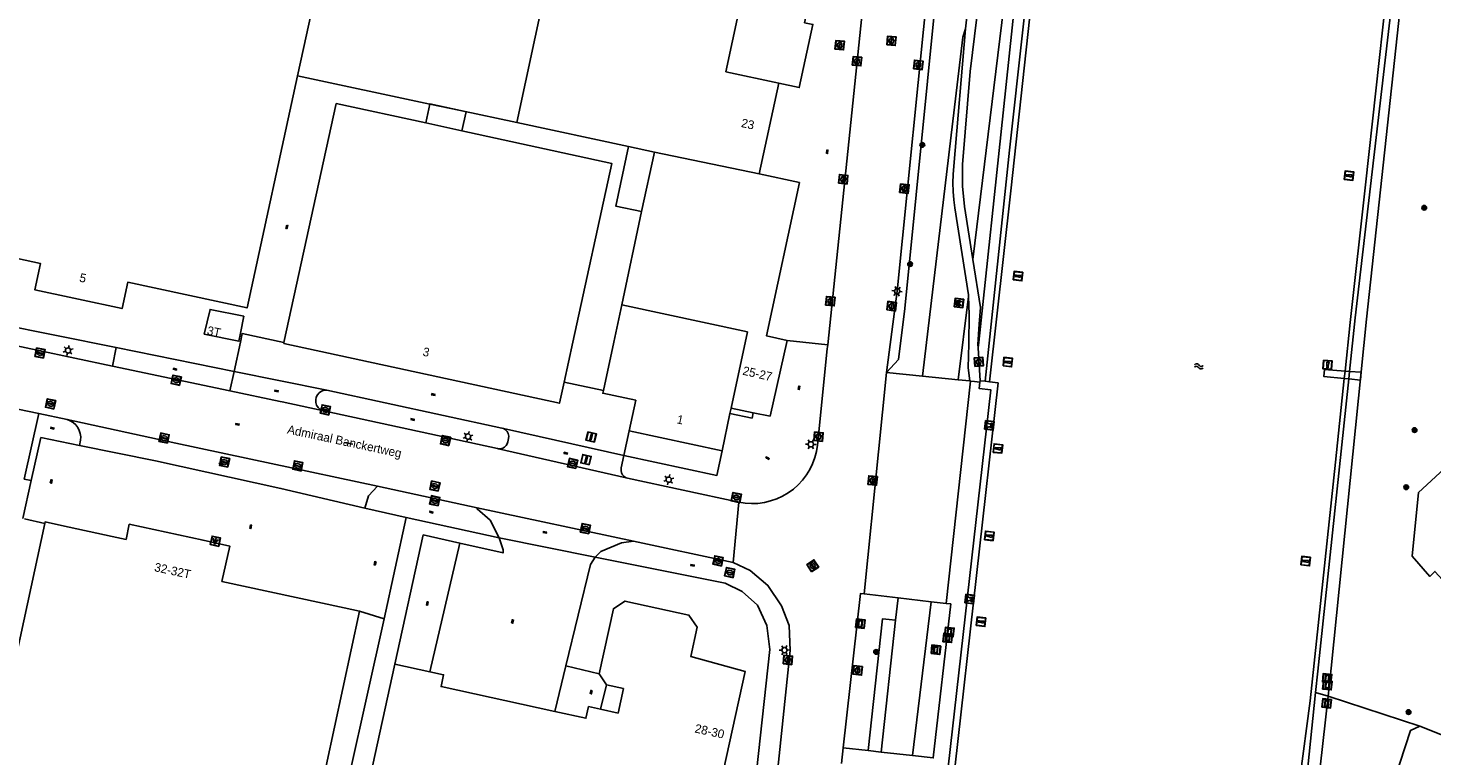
# Model space of a CAD drawing. Header units: metres. Extents: x 93870 to 95789, y 463036 to 464040.
# Tile 332 of 344: x 95146 to 95307, y 463702 to 463786. Entities that reach past the tile are written whole.
import ezdxf
from ezdxf.enums import TextEntityAlignment as Align

# ---------------------------------------------------------------- set-up
doc = ezdxf.new("R2010")
doc.units = ezdxf.units.M
doc.header["$LTSCALE"] = 25.4
for name, color, linetype in [('B_BEBOUWINGSGRENS_0', 1, 'Continuous'), ('B_LUIFEL_1', 200, 'Continuous'), ('B_TUSSENMUUR_0', 7, 'Continuous'), ('G_GRENS_ALGEMEEN_0', 7, 'Continuous'), ('K_STEIGER_1', 1, 'Continuous'), ('Q_BANK_0', 7, 'Continuous'), ('Q_BOLDER_0', 7, 'Continuous'), ('Q_BOOM_0', 3, 'Continuous'), ('Q_BRANDKRAAN_0', 5, 'Continuous'), ('Q_DRAINAGEPUT_0', 7, 'Continuous'), ('Q_INSPECTIE_OF_RIOOLPUT_0', 253, 'Continuous'), ('Q_KOLK_0', 254, 'Continuous'), ('Q_LICHTMAST_0', 2, 'Continuous'), ('Q_LICHTPUNT_1', 7, 'Continuous'), ('Q_MEERPAAL_0', 7, 'Continuous'), ('Q_VERKLIKKER_TRANSPORTLEIDING_', 10, 'Continuous'), ('S_GBKN_SYMBOOL_OV_GROOT_0', 7, 'Continuous'), ('S_GBKN_SYMBOOL_WATER_0', 7, 'Continuous'), ('T_CULTUURGRENS_0', 76, 'Continuous'), ('T_HEK_0', 57, 'Continuous'), ('T_HEK_LIJN_0', 6, 'Continuous'), ('V_WEGGRENS_0', 7, 'Continuous'), ('W_WALBESCHERMING_LIJN_0', 45, 'Continuous'), ('W_WATERGRENS_0', 5, 'Continuous'), ('Z_GBKN_HUISNUMMER_0', 252, 'Continuous'), ('Z_STRAATNAAM_0', 252, 'Continuous')]:
    doc.layers.add(name, color=color, linetype=linetype)
doc.layers.add('Q_PAAL_STEEN_0', color=7, linetype='Continuous', true_color=0xa97373)

# ---------------------------------------------------------------- blocks, each defined once
blk = doc.blocks.new('Q_VERKLIKKER_TRANSPORTLEIDING')
for points in [[(-0.5, 0.5), (0.5, 0.5), (0.5, -0.5), (-0.5, -0.5)], [(-0.37, 0.22), (0.36, 0.22), (0.36, -0.21), (-0.37, -0.21)]]:
    blk.add_lwpolyline(points, close=True)
for points in [[(-0.44, 0.46), (0.44, 0.46, -0.414214), (0.46, 0.44), (0.46, -0.44, -0.414214), (0.44, -0.46), (-0.44, -0.46, -0.414214), (-0.46, -0.44), (-0.46, 0.44), (-0.46, 0.44), (-0.46, 0.45), (-0.46, 0.45), (-0.46, 0.45), (-0.46, 0.45), (-0.46, 0.45), (-0.46, 0.45), (-0.46, 0.46), (-0.46, 0.46), (-0.46, 0.46), (-0.45, 0.46), (-0.45, 0.46), (-0.45, 0.46), (-0.45, 0.46), (-0.45, 0.46), (-0.45, 0.46), (-0.44, 0.46), (-0.44, 0.46)], [(-0.29, 0.16), (0.28, 0.16, -0.414214), (0.3, 0.14), (0.3, -0.13, -0.414214), (0.28, -0.16), (-0.29, -0.16, -0.414214), (-0.31, -0.13), (-0.31, 0.14), (-0.31, 0.14), (-0.31, 0.14), (-0.31, 0.14), (-0.31, 0.15), (-0.31, 0.15), (-0.31, 0.15), (-0.3, 0.15), (-0.3, 0.15), (-0.3, 0.15), (-0.3, 0.16), (-0.3, 0.16), (-0.3, 0.16), (-0.3, 0.16), (-0.29, 0.16), (-0.29, 0.16), (-0.29, 0.16), (-0.29, 0.16), (-0.29, 0.16)]]:
    blk.add_lwpolyline(points, format="xyb")
blk = doc.blocks.new('Q_LICHTMAST')
for points in [[(-0.26, 0.15), (-0.52, 0.3)], [(0, 0.3), (0, 0.6)], [(0.26, 0.15), (0.52, 0.3)], [(-0.26, -0.15), (-0.52, -0.3)], [(0, -0.3), (0, -0.6)], [(0.26, -0.15), (0.52, -0.3)]]:
    blk.add_lwpolyline(points)
blk.add_circle((0, 0), 0.3)
blk = doc.blocks.new('Q_PAAL_STEEN')
for points in [[(-0.5, 0.5), (0.5, 0.5), (0.5, -0.5), (-0.5, -0.5)], [(-0.08, 0.33), (0.07, 0.33), (0.07, -0.33), (-0.08, -0.33)]]:
    blk.add_lwpolyline(points, close=True)
blk.add_lwpolyline([(-0.44, 0.46), (0.44, 0.46, -0.414214), (0.46, 0.44), (0.46, -0.44, -0.414214), (0.44, -0.46), (-0.44, -0.46, -0.414214), (-0.46, -0.44), (-0.46, 0.44), (-0.46, 0.44), (-0.46, 0.45), (-0.46, 0.45), (-0.46, 0.45), (-0.46, 0.45), (-0.46, 0.45), (-0.46, 0.45), (-0.46, 0.46), (-0.46, 0.46), (-0.46, 0.46), (-0.45, 0.46), (-0.45, 0.46), (-0.45, 0.46), (-0.45, 0.46), (-0.45, 0.46), (-0.45, 0.46), (-0.44, 0.46), (-0.44, 0.46)], format="xyb")
blk = doc.blocks.new('Q_KOLK')
blk.add_lwpolyline([(-0.5, 0.5), (0.5, 0.5), (0.5, -0.5), (-0.5, -0.5)], close=True)
for points in [[(-0.44, 0.46), (0.44, 0.46, -0.414214), (0.46, 0.44), (0.46, -0.44, -0.414214), (0.44, -0.46), (-0.44, -0.46, -0.414214), (-0.46, -0.44), (-0.46, 0.44, -0.414214), (-0.44, 0.46)], [(-0.34, 0.1, 0.380426), (-0.28, -0.18)], [(-0.01, 0.27, 0.240218), (-0.34, 0.1)], [(-0.19, 0.04, 0.853344), (-0.19, -0.03)], [(0.33, 0.11, 0.240191), (-0.01, 0.27)], [(0.18, -0.03, 0.849746), (0.18, 0.04)], [(0.27, -0.18, 0.380426), (0.33, 0.11)], [(-0.28, -0.18, 0.148452), (0.01, -0.26)], [(0.01, -0.26, 0.131742), (0.27, -0.18)]]:
    blk.add_lwpolyline(points, format="xyb")
for points in [[(-0.19, 0.04), (0.18, 0.04)], [(0.18, -0.03), (-0.19, -0.03)]]:
    blk.add_lwpolyline(points)
blk = doc.blocks.new('Q_INSPECTIE_OF_RIOOLPUT')
blk.add_lwpolyline([(-0.5, 0.5), (0.5, 0.5), (0.5, -0.5), (-0.5, -0.5)], close=True)
for points in [[(-0.44, 0.46), (0.44, 0.46, -0.414214), (0.46, 0.44), (0.46, -0.44, -0.414214), (0.44, -0.46), (-0.44, -0.46, -0.414214), (-0.46, -0.44), (-0.46, 0.44), (-0.46, 0.44), (-0.46, 0.45), (-0.46, 0.45), (-0.46, 0.45), (-0.46, 0.45), (-0.46, 0.45), (-0.46, 0.45), (-0.46, 0.46), (-0.46, 0.46), (-0.46, 0.46), (-0.45, 0.46), (-0.45, 0.46), (-0.45, 0.46), (-0.45, 0.46), (-0.45, 0.46), (-0.45, 0.46), (-0.44, 0.46), (-0.44, 0.46)], [(-0.34, 0.1, 0.380426), (-0.28, -0.18)], [(-0.01, 0.27, 0.240218), (-0.34, 0.1)], [(-0.19, 0.04, 0.853344), (-0.19, -0.03)], [(0.33, 0.11, 0.240191), (-0.01, 0.27)], [(0.18, -0.03, 0.849746), (0.18, 0.04)], [(0.27, -0.18, 0.380426), (0.33, 0.11)], [(-0.28, -0.18, 0.148452), (0.01, -0.26)], [(0.01, -0.26, 0.131742), (0.27, -0.18)]]:
    blk.add_lwpolyline(points, format="xyb")
for points in [[(-0.19, 0.04), (0.18, 0.04)], [(0.18, -0.03), (-0.19, -0.03)]]:
    blk.add_lwpolyline(points)
blk = doc.blocks.new('Q_BRANDKRAAN')
blk.add_lwpolyline([(-0.5, 0.5), (0.5, 0.5), (0.5, -0.5), (-0.5, -0.5)], close=True)
for points in [[(-0.44, 0.46), (0.44, 0.46, -0.414214), (0.46, 0.44), (0.46, -0.44, -0.414214), (0.44, -0.46), (-0.44, -0.46, -0.414214), (-0.46, -0.44), (-0.46, 0.44), (-0.46, 0.44), (-0.46, 0.45), (-0.46, 0.45), (-0.46, 0.45), (-0.46, 0.45), (-0.46, 0.45), (-0.46, 0.45), (-0.46, 0.46), (-0.46, 0.46), (-0.46, 0.46), (-0.45, 0.46), (-0.45, 0.46), (-0.45, 0.46), (-0.45, 0.46), (-0.45, 0.46), (-0.45, 0.46), (-0.44, 0.46), (-0.44, 0.46)], [(-0.34, 0.1, 0.380426), (-0.28, -0.18)], [(-0.01, 0.27, 0.240218), (-0.34, 0.1)], [(-0.19, 0.04, 0.853344), (-0.19, -0.03)], [(0.33, 0.11, 0.240191), (-0.01, 0.27)], [(0.18, -0.03, 0.849746), (0.18, 0.04)], [(0.27, -0.18, 0.380426), (0.33, 0.11)], [(-0.28, -0.18, 0.148452), (0.01, -0.26)], [(0.01, -0.26, 0.131742), (0.27, -0.18)]]:
    blk.add_lwpolyline(points, format="xyb")
for points in [[(-0.19, 0.04), (0.18, 0.04)], [(0.18, -0.03), (-0.19, -0.03)]]:
    blk.add_lwpolyline(points)
blk = doc.blocks.new('Q_DRAINAGEPUT')
blk.add_lwpolyline([(-0.5, 0.5), (0.5, 0.5), (0.5, -0.5), (-0.5, -0.5)], close=True)
for points in [[(-0.44, 0.46), (0.44, 0.46, -0.414214), (0.46, 0.44), (0.46, -0.44, -0.414214), (0.44, -0.46), (-0.44, -0.46, -0.414214), (-0.46, -0.44), (-0.46, 0.44), (-0.46, 0.44), (-0.46, 0.45), (-0.46, 0.45), (-0.46, 0.45), (-0.46, 0.45), (-0.46, 0.45), (-0.46, 0.45), (-0.46, 0.46), (-0.46, 0.46), (-0.46, 0.46), (-0.45, 0.46), (-0.45, 0.46), (-0.45, 0.46), (-0.45, 0.46), (-0.45, 0.46), (-0.45, 0.46), (-0.44, 0.46), (-0.44, 0.46)], [(-0.34, 0.1, 0.380426), (-0.28, -0.18)], [(-0.01, 0.27, 0.240218), (-0.34, 0.1)], [(-0.19, 0.04, 0.853344), (-0.19, -0.03)], [(0.33, 0.11, 0.240191), (-0.01, 0.27)], [(0.18, -0.03, 0.849746), (0.18, 0.04)], [(0.27, -0.18, 0.380426), (0.33, 0.11)], [(-0.28, -0.18, 0.148452), (0.01, -0.26)], [(0.01, -0.26, 0.131742), (0.27, -0.18)]]:
    blk.add_lwpolyline(points, format="xyb")
for points in [[(-0.19, 0.04), (0.18, 0.04)], [(0.18, -0.03), (-0.19, -0.03)]]:
    blk.add_lwpolyline(points)
blk = doc.blocks.new('Q_BANK')
blk.add_lwpolyline([(-0.5, 0.5), (0.5, 0.5), (0.5, -0.5), (-0.5, -0.5)], close=True)
blk.add_lwpolyline([(-0.44, 0.46), (0.44, 0.46, -0.414214), (0.46, 0.44), (0.46, -0.44, -0.414214), (0.44, -0.46), (-0.44, -0.46, -0.414214), (-0.46, -0.44), (-0.46, 0.44), (-0.46, 0.44), (-0.46, 0.45), (-0.46, 0.45), (-0.46, 0.45), (-0.46, 0.45), (-0.46, 0.45), (-0.46, 0.45), (-0.46, 0.46), (-0.46, 0.46), (-0.46, 0.46), (-0.45, 0.46), (-0.45, 0.46), (-0.45, 0.46), (-0.45, 0.46), (-0.45, 0.46), (-0.45, 0.46), (-0.44, 0.46), (-0.44, 0.46)], format="xyb")
for points in [[(-0.27, 0.02), (-0.37, -0.08)], [(-0.18, 0.13), (-0.27, 0.13), (-0.27, 0.28)], [(-0.27, 0.28), (0.26, 0.28), (0.26, 0.13), (0.17, 0.13)], [(-0.18, 0.02), (-0.27, 0.02)], [(-0.27, 0.02), (-0.18, 0.02)], [(-0.18, 0.02), (-0.18, 0.13)], [(-0.18, 0.13), (-0.14, 0.13)], [(-0.14, 0.13), (-0.14, 0.02)], [(0.13, 0.13), (-0.14, 0.13)], [(0.13, 0.02), (-0.14, 0.02)], [(-0.14, 0.02), (0.13, 0.02)], [(0.13, 0.02), (-0.14, 0.02)], [(-0.14, 0.02), (0.13, 0.02)], [(-0.14, 0.02), (0.13, 0.02)], [(0.13, 0.02), (0.13, 0.13)], [(0.13, 0.13), (0.17, 0.13)], [(0.17, 0.13), (0.17, 0.02)], [(0.17, 0.02), (0.26, 0.02)], [(0.17, 0.02), (0.26, 0.02)], [(0.26, 0.02), (0.36, -0.08)], [(-0.24, -0.08), (-0.37, -0.08)], [(-0.19, -0.08), (-0.19, -0.27), (-0.24, -0.27), (-0.24, -0.08)], [(-0.24, -0.08), (-0.19, -0.08)], [(0.18, -0.08), (-0.19, -0.08)], [(0.23, -0.08), (0.23, -0.27), (0.18, -0.27), (0.18, -0.08)], [(0.18, -0.08), (0.23, -0.08)], [(0.36, -0.08), (0.23, -0.08)]]:
    blk.add_lwpolyline(points)
blk = doc.blocks.new('Q_BOLDER')
for points in [[(-0.5, 0.5), (0.5, 0.5), (0.5, -0.5), (-0.5, -0.5)], [(-0.27, -0.2), (0.27, -0.2), (0.27, -0.3), (-0.27, -0.3)]]:
    blk.add_lwpolyline(points, close=True)
for points in [[(-0.44, 0.46), (0.44, 0.46, -0.414214), (0.46, 0.44), (0.46, -0.44, -0.414214), (0.44, -0.46), (-0.44, -0.46, -0.414214), (-0.46, -0.44), (-0.46, 0.44), (-0.46, 0.44), (-0.46, 0.45), (-0.46, 0.45), (-0.46, 0.45), (-0.46, 0.45), (-0.46, 0.45), (-0.46, 0.45), (-0.46, 0.46), (-0.46, 0.46), (-0.46, 0.46), (-0.45, 0.46), (-0.45, 0.46), (-0.45, 0.46), (-0.45, 0.46), (-0.45, 0.46), (-0.45, 0.46), (-0.44, 0.46), (-0.44, 0.46)], [(-0.23, 0.27, 0.439965), (-0.26, 0.19)], [(-0.15, 0.29, 0.109301), (-0.23, 0.27)], [(0.22, 0.27, 0.148019), (0.13, 0.29)], [(0.25, 0.19, 0.326045), (0.22, 0.27)], [(-0.27, -0.16, 0.309814), (-0.17, -0.02)], [(0.16, -0.02, 0.22667), (0.27, -0.16)]]:
    blk.add_lwpolyline(points, format="xyb")
for points in [[(-0.17, 0.03), (-0.26, 0.19)], [(-0.17, -0.02), (-0.17, 0.03)], [(-0.15, 0.29), (0.13, 0.29)], [(0.16, 0.03), (0.25, 0.19)], [(0.16, -0.02), (0.16, 0.03)], [(-0.27, -0.16), (0.27, -0.16)]]:
    blk.add_lwpolyline(points)
blk = doc.blocks.new('Q_LICHTPUNT')
for points in [[(-0.5, 0.5), (0.5, 0.5), (0.5, -0.5), (-0.5, -0.5)], [(-0.46, 0.46), (0.46, 0.46), (0.46, -0.46), (-0.46, -0.46)], [(-0.12, 0.08), (-0.08, 0.05), (-0.26, -0.23), (-0.3, -0.2)], [(-0.03, 0.03), (0.02, 0.03), (0.02, -0.3), (-0.03, -0.3)], [(0.08, 0.05), (0.12, 0.08), (0.29, -0.21), (0.25, -0.24)]]:
    blk.add_lwpolyline(points, close=True)
blk.add_circle((0, 0.21), 0.103)
blk = doc.blocks.new('Q_BOOM')
for radius in [0.27, 0.18, 0.09]:
    blk.add_circle((0, 0), radius)
blk = doc.blocks.new('Q_MEERPAAL')
for points in [[(-0.5, 0.5), (0.5, 0.5), (0.5, -0.5), (-0.5, -0.5)], [(-0.08, 0.32), (0.07, 0.32), (0.07, 0.17), (-0.08, 0.17)]]:
    blk.add_lwpolyline(points, close=True)
blk.add_lwpolyline([(-0.44, 0.46), (0.44, 0.46, -0.414214), (0.46, 0.44), (0.46, -0.44, -0.414214), (0.44, -0.46), (-0.44, -0.46, -0.414214), (-0.46, -0.44), (-0.46, 0.44), (-0.46, 0.44), (-0.46, 0.45), (-0.46, 0.45), (-0.46, 0.45), (-0.46, 0.45), (-0.46, 0.45), (-0.46, 0.45), (-0.46, 0.46), (-0.46, 0.46), (-0.46, 0.46), (-0.45, 0.46), (-0.45, 0.46), (-0.45, 0.46), (-0.45, 0.46), (-0.45, 0.46), (-0.45, 0.46), (-0.44, 0.46), (-0.44, 0.46)], format="xyb")
for points in [[(-0.08, 0.12), (-0.14, -0.31)], [(-0.08, 0.12), (0.07, 0.12)], [(0.07, 0.12), (0.12, -0.31)], [(-0.14, -0.31), (0.12, -0.31)]]:
    blk.add_lwpolyline(points)
blk = doc.blocks.new('S_GBKN_SYMBOOL_WATER')
for points in [[(-0.5, 0.15), (-0.44, 0.21), (-0.31, 0.27), (-0.19, 0.27), (-0.06, 0.21), (0, 0.15), (0.06, 0.09), (0.19, 0.02), (0.31, 0.02), (0.44, 0.09), (0.5, 0.15)], [(-0.5, -0.15), (-0.44, -0.09), (-0.31, -0.02), (-0.19, -0.02), (-0.06, -0.09), (0, -0.15), (0.06, -0.21), (0.19, -0.27), (0.31, -0.27), (0.44, -0.21), (0.5, -0.15)]]:
    blk.add_lwpolyline(points)
blk = doc.blocks.new('S_GBKN_SYMBOOL_OV_GROOT')
for points in [[(-0.21875, 0.0625), (0.21875, 0.0625)], [(-0.21875, 0), (0.21875, 0)], [(-0.1875, 0.0625), (-0.1875, 0)], [(-0.125, 0.09375), (-0.125, 0.0625)], [(-0.125, 0), (-0.125, -0.0625)], [(-0.0625, 0.0625), (-0.0625, 0)], [(0, 0.09375), (0, 0.0625)], [(0, 0), (0, -0.0625)], [(0.0625, 0.0625), (0.0625, 0)], [(0.125, 0.09375), (0.125, 0.0625)], [(0.125, 0), (0.125, -0.0625)], [(0.1875, 0.0625), (0.1875, 0)], [(-0.21875, -0.0625), (0.21875, -0.0625)], [(-0.1875, -0.0625), (-0.1875, -0.09375)], [(-0.0625, -0.0625), (-0.0625, -0.09375)], [(0.0625, -0.0625), (0.0625, -0.09375)], [(0.1875, -0.0625), (0.1875, -0.09375)]]:
    blk.add_lwpolyline(points)

msp = doc.modelspace()

# ---------------------------------------------------------------- linework, layer by layer
at = {"layer": 'B_BEBOUWINGSGRENS_0'}
for p, q in [((95176.66, 463780.63), (95191.86, 463777.38)), ((95229.71, 463769.35), (95231.97, 463779.78)), ((95181.09, 463777.45), (95175.11, 463749.98)), ((95191.39, 463775.21), (95181.09, 463777.45)), ((95191.86, 463777.38), (95195.39, 463776.63)), ((95195.39, 463776.63), (95201.87, 463775.25)), ((95195.56, 463774.3), (95191.39, 463775.21)), ((95201.87, 463775.25), (95214.7, 463772.51)), ((95214.7, 463772.51), (95217.66, 463771.87)), ((95217.66, 463771.87), (95216.2, 463765.03)), ((95216.2, 463765.03), (95213.91, 463754.31)), ((95175.11, 463749.98), (95175.08, 463749.88)), ((95230.97, 463741.49), (95232.93, 463750.22)), ((95225.46, 463737.52), (95226.34, 463741.81)), ((95226.34, 463741.81), (95226.47, 463742.42)), ((95226.47, 463742.42), (95229.01, 463741.89)), ((95229.01, 463741.89), (95230.97, 463741.49)), ((95214.77, 463739.82), (95225.46, 463737.52)), ((95145.11, 463729.73), (95146.07, 463734.1)), ((95146.07, 463734.1), (95145.26, 463734.28)), ((95183.8, 463719.09), (95182.01, 463719.48)), ((95191.87, 463712.13), (95187.85, 463713.01)), ((95211.32, 463711.88), (95212.17, 463710.61)), ((95213.49, 463707.38), (95211.46, 463707.83))]:
    msp.add_line(p, q, dxfattribs=at)
for points in [[(95231.97, 463779.78), (95234.31, 463779.27), (95235.87, 463786.53), (95234.92, 463786.73), (95235.63, 463790), (95236.58, 463789.8), (95238.16, 463797.12), (95232.94, 463798.24), (95233.55, 463801.09)], [(95136.34, 463761.39), (95147.12, 463759.07), (95146.47, 463756.03), (95156.5, 463753.87), (95157.16, 463756.9), (95170.86, 463753.95), (95176.66, 463780.63)], [(95207.29, 463745.42), (95208.29, 463750), (95212.77, 463770.56), (95195.56, 463774.3)], [(95214.7, 463772.51), (95213.23, 463765.66), (95216.2, 463765.03)], [(95232.93, 463750.22), (95230.55, 463750.73), (95234.33, 463768.35), (95229.71, 463769.35)], [(95170.51, 463752.99), (95166.61, 463753.77), (95165.95, 463750.95), (95169.94, 463750.12), (95170.12, 463751.04), (95170.51, 463752.99)], [(95213.91, 463754.31), (95212.99, 463750), (95211.8, 463744.44)], [(95175.08, 463749.88), (95206.76, 463742.99), (95207.29, 463745.42)], [(95211.8, 463744.44), (95211.73, 463744.14), (95215.52, 463743.33), (95214.77, 463739.82)], [(95147.63, 463729.18), (95134.37, 463667.92), (95160.72, 463662.17), (95160.21, 463659.8)], [(95149.54, 463728.94), (95147.67, 463729.35), (95147.63, 463729.18)], [(95182.01, 463719.48), (95167.97, 463722.51), (95168.88, 463726.58), (95165.81, 463727.24), (95157.34, 463729.08), (95156.96, 463727.35), (95155.35, 463727.69), (95149.54, 463728.94)], [(95224.24, 463687.39), (95226.04, 463695.55), (95224.83, 463697.34), (95228.08, 463712.17), (95221.85, 463713.9), (95222.59, 463717.24), (95221.64, 463718.64), (95214.27, 463720.25), (95212.96, 463719.37), (95211.32, 463711.88)], [(95176.72, 463669.46), (95173.25, 463670.21), (95183.8, 463719.09)], [(95187.85, 463713.01), (95183.85, 463694.8), (95211.51, 463688.73), (95213.16, 463689.84), (95214.35, 463695.29), (95219.34, 463694.2), (95218.14, 463688.73)], [(95206.21, 463707.57), (95193.15, 463710.43), (95193.44, 463711.78), (95191.87, 463712.13)], [(95212.17, 463710.61), (95214.11, 463710.19), (95213.49, 463707.38)], [(95211.46, 463707.83), (95210.1, 463708.13), (95209.8, 463706.78), (95206.21, 463707.57)]]:
    msp.add_lwpolyline(points, dxfattribs=at)
at = {"layer": 'B_LUIFEL_1'}
for p, q in [((95191.86, 463777.38), (95191.39, 463775.21)), ((95195.56, 463774.3), (95195.56, 463774.3)), ((95212.17, 463710.61), (95211.46, 463707.83))]:
    msp.add_line(p, q, dxfattribs=at)
for points in [[(95195.39, 463776.63), (95191.86, 463777.39), (95191.86, 463777.38)], [(95195.56, 463774.3), (95196.03, 463776.49), (95195.39, 463776.63)], [(95191.39, 463775.21), (95191.39, 463775.21), (95195.56, 463774.3)], [(95211.46, 463707.83), (95211.46, 463707.83), (95213.49, 463707.38)]]:
    msp.add_lwpolyline(points, dxfattribs=at)
at = {"layer": 'B_TUSSENMUUR_0'}
for p, q in [((95207.88, 463803.36), (95201.87, 463775.25)), ((95176.66, 463780.63), (95180.73, 463799.35)), ((95217.66, 463771.87), (95229.71, 463769.35)), ((95228.35, 463751.2), (95213.91, 463754.31)), ((95226.47, 463742.42), (95228.35, 463751.2))]:
    msp.add_line(p, q, dxfattribs=at)
msp.add_lwpolyline([(95231.97, 463779.78), (95225.89, 463781.09), (95229.71, 463798.94), (95214.6, 463801.92)], dxfattribs=at)
at = {"layer": 'G_GRENS_ALGEMEEN_0'}
for p, q in [((95244.35, 463746.51), (95248.48, 463746.1)), ((95248.48, 463746.1), (95252.58, 463745.69)), ((95252.58, 463745.69), (95253.89, 463745.56)), ((95255.66, 463745.52), (95255.1, 463745.58)), ((95256.18, 463745.46), (95255.66, 463745.52)), ((95214.77, 463739.82), (95214.16, 463736.99)), ((95186.63, 463718.22), (95189.16, 463729.87)), ((95195.31, 463726.91), (95191.87, 463712.13)), ((95245.67, 463720.62), (95241.76, 463721.08)), ((95249.47, 463720.18), (95245.67, 463720.62)), ((95251.18, 463719.97), (95249.47, 463720.18)), ((95207.48, 463712.81), (95206.21, 463707.57)), ((95207.48, 463712.81), (95211.32, 463711.88))]:
    msp.add_line(p, q, dxfattribs=at)
for points in [[(95255.66, 463745.52), (95258.48, 463772.09), (95264.65, 463828.14), (95267.8, 463855.62)], [(95170.32, 463751), (95170.11, 463750), (95169.38, 463746.66)], [(95325.76, 463703.21), (95322.6, 463706.72), (95322.24, 463707.11), (95320.34, 463709.22), (95319.77, 463708.69), (95317.99, 463710.65), (95317.68, 463710.98), (95315.52, 463713.34), (95316.16, 463713.91), (95314.6, 463715.63), (95314.31, 463715.95), (95309.75, 463721), (95309.47, 463721.31), (95307.34, 463723.66), (95306.77, 463723.09), (95304.71, 463725.41), (95305.47, 463732.74), (95320.76, 463746.89)], [(95151.61, 463738.12), (95147.18, 463739.05), (95146.07, 463734.1)], [(95195.31, 463726.91), (95191.1, 463727.86), (95187.85, 463713.01)], [(95199.85, 463727.52), (95200.31, 463726.14), (95200.28, 463725.79), (95195.31, 463726.91)], [(95210.86, 463725.3), (95210.31, 463724.47), (95207.48, 463712.81)], [(95293.64, 463709.73), (95288.94, 463664.23), (95289.41, 463660.78), (95291.13, 463659.16), (95292.5, 463658.73), (95297.83, 463657.43)]]:
    msp.add_lwpolyline(points, dxfattribs=at)
at = {"layer": 'K_STEIGER_1'}
for p, q in [((95297.54, 463746.66), (95297.02, 463746.7)), ((95298.87, 463746.56), (95297.54, 463746.66)), ((95296.93, 463745.85), (95297.45, 463745.79))]:
    msp.add_line(p, q, dxfattribs=at)
for points in [[(95297.02, 463746.7), (95294.66, 463746.89), (95294.57, 463746.08), (95296.93, 463745.85)], [(95297.45, 463745.79), (95298.78, 463745.66), (95298.87, 463746.56)]]:
    msp.add_lwpolyline(points, dxfattribs=at)
at = {"layer": 'T_CULTUURGRENS_0'}
for p, q in [((95253.75, 463755.26), (95252.58, 463745.69)), ((95245.67, 463720.62), (95245.37, 463718.06)), ((95249.47, 463720.18), (95247.31, 463702.5)), ((95245.37, 463718.06), (95243.72, 463702.9)), ((95295.07, 463709.31), (95305.59, 463705.86))]:
    msp.add_line(p, q, dxfattribs=at)
for points in [[(95244.35, 463746.51), (95245.71, 463748.01), (95246.44, 463753.9), (95254.23, 463831.93), (95256.06, 463846.13), (95256.06, 463847.86), (95255.84, 463849.24), (95255.24, 463849.69)], [(95264.77, 463842.87), (95264.4, 463842.51), (95263.75, 463837.23), (95254.27, 463759.52)], [(95264.77, 463842.87), (95264.17, 463837.2), (95257.72, 463776.37), (95254.93, 463750), (95254.86, 463749.38)], [(95253.42, 463786.02), (95253.1, 463785.08), (95248.48, 463746.1)], [(95242.23, 463703.07), (95243.88, 463718.22), (95244.63, 463718.14), (95245.37, 463718.06)], [(95295.07, 463709.31), (95289.98, 463664.11), (95291.15, 463660.58), (95291.43, 463660.32), (95292.61, 463659.72), (95298, 463658.2), (95297.83, 463657.43)]]:
    msp.add_lwpolyline(points, dxfattribs=at)
at = {"layer": 'T_HEK_0'}
for p, q in [((95175.11, 463749.98), (95170.32, 463751)), ((95211.8, 463744.44), (95207.29, 463745.42)), ((95145.28, 463729.69), (95147.63, 463729.18)), ((95186.63, 463718.22), (95183.8, 463719.09)), ((95305.59, 463705.86), (95322.54, 463699.13))]:
    msp.add_line(p, q, dxfattribs=at)
for points in [[(95181.45, 463691.39), (95180.67, 463691.55), (95186.63, 463718.22)], [(95298.37, 463664.48), (95300.5, 463685.32), (95301.49, 463688.93), (95300.25, 463692.23), (95304.55, 463705.39), (95305.59, 463705.86)]]:
    msp.add_lwpolyline(points, dxfattribs=at)
at = {"layer": 'T_HEK_LIJN_0'}
msp.add_lwpolyline([(95250.47, 463714.13), (95249.51, 463714.24), (95249.66, 463715.18), (95250.57, 463715.07), (95250.47, 463714.13)], dxfattribs=at)
at = {"layer": 'V_WEGGRENS_0'}
for p, q in [((95237.58, 463749.7), (95245.3, 463824.41)), ((95134.68, 463753.67), (95155.82, 463749.39)), ((95232.93, 463750.22), (95237.58, 463749.7)), ((95155.42, 463747.26), (95155.82, 463749.39)), ((95155.82, 463749.39), (95169.38, 463746.66)), ((95236.39, 463738.19), (95237.53, 463749.23)), ((95237.53, 463749.23), (95237.58, 463749.7)), ((95254.86, 463749.38), (95255.1, 463745.58)), ((95168.88, 463744.43), (95155.42, 463747.26)), ((95168.88, 463744.43), (95169.38, 463746.66)), ((95169.38, 463746.66), (95180.03, 463744.5)), ((95297.45, 463745.79), (95297.54, 463746.66)), ((95131.16, 463745.13), (95146.95, 463741.81)), ((95244.35, 463746.51), (95243.43, 463737.41)), ((95251.18, 463719.97), (95253.97, 463745.55)), ((95253.97, 463745.55), (95253.89, 463745.56)), ((95255.1, 463745.58), (95255.07, 463745.43)), ((95174.66, 463743.21), (95168.88, 463744.43)), ((95146.95, 463741.81), (95145.26, 463734.28)), ((95150.2, 463741.12), (95146.95, 463741.81)), ((95174.91, 463743.16), (95174.66, 463743.21)), ((95174.91, 463743.16), (95179.51, 463742.16)), ((95179.51, 463742.16), (95199.64, 463737.78)), ((95150.2, 463741.12), (95162.7, 463738.39)), ((95200.32, 463740.09), (95214.16, 463736.99)), ((95162.7, 463738.39), (95173.63, 463736.06)), ((95199.64, 463737.78), (95199.76, 463737.75)), ((95199.76, 463737.75), (95214.43, 463734.41)), ((95243.43, 463737.41), (95241.76, 463721.08)), ((95173.63, 463736.06), (95185.84, 463733.45)), ((95214.43, 463734.41), (95214.57, 463734.38)), ((95214.57, 463734.38), (95227.35, 463731.63)), ((95185.84, 463733.45), (95197.32, 463730.99)), ((95189.16, 463729.87), (95184.39, 463730.92)), ((95197.32, 463730.99), (95215.27, 463727.16)), ((95227.35, 463731.63), (95226.71, 463724.68)), ((95199.85, 463727.52), (95189.16, 463729.87)), ((95210.86, 463725.3), (95199.85, 463727.52)), ((95226.71, 463724.68), (95215.27, 463727.16)), ((95295.07, 463709.31), (95293.64, 463709.73)), ((95239.17, 463701.57), (95239.37, 463703.38)), ((95239.37, 463703.38), (95242.23, 463703.07)), ((95242.23, 463703.07), (95243.72, 463702.9)), ((95243.72, 463702.9), (95247.31, 463702.5))]:
    msp.add_line(p, q, dxfattribs=at)
for points in [[(95297.54, 463746.66), (95298.19, 463752.81), (95304.51, 463807.14), (95306.19, 463814.16), (95307.43, 463818.08), (95308.93, 463821.71), (95311.79, 463827.69), (95315.34, 463833.34), (95320.51, 463839.93), (95325.43, 463845.02), (95329.39, 463848.33), (95335.04, 463852.2), (95342.31, 463856.17), (95348.52, 463858.6), (95355.73, 463860.65), (95361.11, 463861.49), (95369.21, 463862.03), (95374.72, 463861.68), (95380.17, 463861.14), (95387.45, 463859.33), (95392.02, 463857.94)], [(95391.12, 463857.17), (95387.19, 463858.36), (95380, 463860.15), (95374.64, 463860.68), (95369.21, 463861.02), (95361.21, 463860.49), (95355.97, 463859.83), (95348.69, 463858.03), (95342.52, 463855.45), (95335.68, 463851.65), (95330.1, 463847.7), (95326.07, 463844.46), (95321.11, 463839.4), (95315.98, 463832.78), (95312.39, 463827.16), (95309.63, 463821.63), (95308.32, 463817.98), (95307.04, 463813.89), (95305.55, 463807.03), (95303.65, 463791.28), (95299.48, 463752.67), (95295.44, 463712.54), (95295.07, 463709.31)], [(95253.42, 463786.02), (95256.1, 463810.66), (95258.97, 463835.63), (95260.32, 463848.38), (95260.3, 463849.05), (95260.18, 463849.7), (95259.97, 463850.33), (95259.68, 463850.93), (95259.3, 463851.48), (95258.19, 463852.5), (95254.68, 463855.14)], [(95260.94, 463851.27), (95261.09, 463851.03), (95261.29, 463850.56), (95261.44, 463850.08), (95261.53, 463849.58), (95261.56, 463849.07), (95261.47, 463847.47), (95259.28, 463827.31), (95256.53, 463804.51), (95255.48, 463793.66), (95253.95, 463781.12), (95253.07, 463770.43), (95253.06, 463767.93), (95253.31, 463765.62), (95254.27, 463759.52)], [(95250.1, 463800.77), (95249.2, 463792.08), (95245.55, 463755.86), (95244.35, 463746.51)], [(95253.75, 463755.26), (95253.74, 463755.45), (95252.2, 463765.44), (95252.06, 463766.39), (95251.98, 463767.35), (95251.96, 463768.31), (95251.99, 463769.28), (95252.07, 463770.24), (95253.42, 463786.02)], [(95254.27, 463759.52), (95255.14, 463754.01), (95254.99, 463752.1), (95254.84, 463749.75), (95254.86, 463749.38)], [(95253.89, 463745.56), (95253.7, 463747.05), (95253.8, 463749.81), (95253.83, 463753.21), (95253.75, 463755.26)], [(95134.27, 463751.77), (95142.39, 463750), (95155.42, 463747.26)], [(95255.07, 463745.43), (95254.99, 463744.68), (95256.32, 463744.53), (95251.42, 463701.15), (95246.49, 463657.53), (95245.13, 463657.7)], [(95253.97, 463745.55), (95254.43, 463745.5), (95255.07, 463745.43)], [(95293.64, 463709.73), (95293.9, 463712.2), (95297.45, 463745.79)], [(95180.03, 463744.5), (95179.72, 463744.48), (95179.43, 463744.38), (95179.17, 463744.21), (95178.96, 463743.97), (95178.82, 463743.7), (95178.75, 463743.39), (95178.76, 463743.09), (95178.86, 463742.79), (95179.02, 463742.52), (95179.24, 463742.31), (95179.51, 463742.16)], [(95180.03, 463744.5), (95200.15, 463740.13), (95200.32, 463740.09)], [(95226.34, 463741.81), (95228.89, 463741.28), (95229.01, 463741.89)], [(95151.61, 463738.12), (95151.73, 463738.75), (95151.75, 463739.13), (95151.71, 463739.51), (95151.59, 463739.88), (95151.41, 463740.22), (95151.18, 463740.53), (95150.89, 463740.79), (95150.56, 463740.99), (95150.2, 463741.12)], [(95199.76, 463737.75), (95200.01, 463737.76), (95200.24, 463737.83), (95200.44, 463737.95), (95200.62, 463738.12), (95200.75, 463738.32), (95200.83, 463738.55), (95200.92, 463738.95), (95200.93, 463739.22), (95200.87, 463739.5), (95200.74, 463739.74), (95200.56, 463739.94), (95200.32, 463740.09)], [(95184.39, 463730.92), (95174.76, 463733.2), (95160.35, 463736.37), (95151.61, 463738.12)], [(95214.16, 463736.99), (95213.85, 463735.56), (95213.84, 463735.28), (95213.89, 463735.01), (95214.01, 463734.77), (95214.2, 463734.56), (95214.43, 463734.41)], [(95214.16, 463736.99), (95224.85, 463734.69), (95225.46, 463737.52)], [(95236.39, 463738.19), (95236.28, 463737.46), (95236.09, 463736.74), (95235.84, 463736.04), (95235.52, 463735.38), (95235.13, 463734.75), (95234.69, 463734.15), (95234.18, 463733.61), (95233.63, 463733.12), (95233.03, 463732.68), (95232.39, 463732.31), (95231.72, 463732), (95231.02, 463731.76), (95230.3, 463731.59), (95229.56, 463731.49), (95228.82, 463731.46), (95228.08, 463731.51), (95227.35, 463731.63)], [(95184.39, 463730.92), (95184.82, 463732.37), (95185.84, 463733.45)], [(95199.85, 463727.52), (95198.81, 463729.55), (95197.29, 463730.84), (95197.32, 463730.99)], [(95215.27, 463727.16), (95213.88, 463726.95), (95211.53, 463725.94), (95210.86, 463725.3)], [(95227.86, 463686.57), (95230.93, 463714.69), (95230.6, 463717.45), (95229.5, 463719.77), (95227.76, 463721.37), (95225.79, 463722.31), (95210.86, 463725.3)], [(95230.46, 463687.81), (95233.25, 463714.59), (95233.16, 463717.44), (95232.27, 463719.7), (95230.71, 463722.06), (95228.68, 463723.76), (95226.71, 463724.68)], [(95241.76, 463721.08), (95241.33, 463721.12), (95239.37, 463703.38)], [(95247.31, 463702.5), (95249.71, 463702.23), (95251.71, 463719.93), (95251.18, 463719.97)]]:
    msp.add_lwpolyline(points, dxfattribs=at)
at = {"layer": 'W_WALBESCHERMING_LIJN_0'}
for p, q in [((95302.78, 463799.25), (95299.35, 463768.09)), ((95299.35, 463768.09), (95297.61, 463752.29)), ((95297.61, 463752.29), (95297.02, 463746.7)), ((95297.02, 463746.7), (95296.93, 463745.85)), ((95296.93, 463745.85), (95295.9, 463736.21)), ((95295.9, 463736.21), (95293.01, 463708.8)), ((95293.01, 463708.8), (95291.83, 463699.84))]:
    msp.add_line(p, q, dxfattribs=at)
msp.add_lwpolyline([(95256.18, 463745.46), (95258.63, 463767.4), (95262.16, 463799.86), (95263.86, 463815.45), (95266.65, 463840.67)], dxfattribs=at)
at = {"layer": 'W_WATERGRENS_0'}
msp.add_line((95257.16, 463745.35), (95256.18, 463745.46), dxfattribs=at)
msp.add_lwpolyline([(95246.55, 463656.62), (95247.19, 463656.54), (95252.2, 463701.06), (95257.16, 463745.35)], dxfattribs=at)
at = {"layer": 'Z_STRAATNAAM_0'}
msp.add_line((95182.04, 463738.5), (95183.02, 463738.29), dxfattribs=at)

# ---------------------------------------------------------------- block references
at = {"layer": 'Q_BANK_0', "rotation": 83.04373423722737}
msp.add_blockref('Q_BANK', (95252.65, 463754.51), dxfattribs=at)
at = {"layer": 'Q_BOLDER_0'}
for p, rotation in [((95256.15, 463740.45), 83.54718777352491), ((95253.89, 463720.48), 83.54718777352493)]:
    msp.add_blockref('Q_BOLDER', p, dxfattribs=dict(at, rotation=rotation))
at = {"layer": 'Q_BOOM_0'}
for p, rotation in [((95248.45, 463772.68), 84.29645830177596), ((95306.12, 463765.46), 83.7574883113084), ((95247.05, 463758.99), 84.29645830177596), ((95305.01, 463739.91), 42.78043483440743), ((95304.04, 463733.34), 42.78043483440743), ((95243.14, 463714.41), 83.79094813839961), ((95304.32, 463707.5), 161.8531811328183)]:
    msp.add_blockref('Q_BOOM', p, dxfattribs=dict(at, rotation=rotation))
at = {"layer": 'Q_BRANDKRAAN_0'}
for p, rotation in [((95238.96, 463784.15), 84.09956302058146), ((95168.28, 463736.24), 167.9661158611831), ((95226.32, 463723.53), 167.7684990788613)]:
    msp.add_blockref('Q_BRANDKRAAN', p, dxfattribs=dict(at, rotation=rotation))
at = {"layer": 'Q_DRAINAGEPUT_0', "rotation": 93.63271211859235}
msp.add_blockref('Q_DRAINAGEPUT', (95254.94, 463747.75), dxfattribs=at)
at = {"layer": 'Q_INSPECTIE_OF_RIOOLPUT_0'}
for p, rotation in [((95244.9, 463784.65), 84.24446360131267), ((95148.29, 463742.92), 168.1015719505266), ((95192.45, 463733.48), 167.9052429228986), ((95235.86, 463724.31), 123.4653793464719)]:
    msp.add_blockref('Q_INSPECTIE_OF_RIOOLPUT', p, dxfattribs=dict(at, rotation=rotation))
at = {"layer": 'Q_KOLK_0'}
for p, rotation in [((95240.95, 463782.31), 84.09956302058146), ((95247.99, 463781.88), 84.24446360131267), ((95239.36, 463768.74), 84.09956302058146), ((95246.39, 463767.66), 84.24446360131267), ((95237.88, 463754.73), 84.09956302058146), ((95244.92, 463754.15), 82.71742687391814), ((95147.08, 463748.77), 168.1219821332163), ((95162.73, 463745.64), 168.1250644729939), ((95179.87, 463742.23), 167.738180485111), ((95161.34, 463738.99), 167.665971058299), ((95193.67, 463738.71), 167.738180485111), ((95236.52, 463739.15), 84.10040918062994), ((95176.7, 463735.79), 167.9340879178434), ((95208.27, 463736.08), 167.16128737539), ((95242.74, 463734.11), 84.18138301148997), ((95192.44, 463731.78), 167.9052429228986), ((95227.08, 463732.16), 167.8605492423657), ((95209.75, 463728.58), 167.9553895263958), ((95224.99, 463724.88), 167.7684990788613), ((95233, 463713.49), 84.0416726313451), ((95241.02, 463712.29), 83.70483175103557)]:
    msp.add_blockref('Q_KOLK', p, dxfattribs=dict(at, rotation=rotation))
at = {"layer": 'Q_LICHTMAST_0'}
for p, rotation in [((95245.55, 463755.86), 82.71742687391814), ((95150.3, 463749.06), 168.1219821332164), ((95196.25, 463739.16), 167.738180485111), ((95235.64, 463738.27), 148.669295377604), ((95219.31, 463734.21), 167.8605492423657), ((95232.61, 463714.62), 91.8087393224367)]:
    msp.add_blockref('Q_LICHTMAST', p, dxfattribs=dict(at, rotation=rotation))
at = {"layer": 'Q_LICHTPUNT_1', "rotation": 167.8390256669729}
msp.add_blockref('Q_LICHTPUNT', (95167.23, 463727.13), dxfattribs=at)
at = {"layer": 'Q_MEERPAAL_0'}
for p, rotation in [((95297.47, 463769.15), 83.72740564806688), ((95259.44, 463757.61), 83.6294332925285), ((95258.27, 463747.72), 83.62943329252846), ((95295.01, 463747.4), 175.4955316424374), ((95257.13, 463737.79), 83.6079815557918), ((95256.14, 463727.75), 83.6079815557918), ((95292.49, 463724.85), 83.969452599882), ((95255.19, 463717.88), 83.6079815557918)]:
    msp.add_blockref('Q_MEERPAAL', p, dxfattribs=dict(at, rotation=rotation))
at = {"layer": 'Q_PAAL_STEEN_0'}
for p, rotation in [((95210.4, 463739.11), 167.3563738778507), ((95209.81, 463736.51), 167.16128737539)]:
    msp.add_blockref('Q_PAAL_STEEN', p, dxfattribs=dict(at, rotation=rotation))
at = {"layer": 'Q_VERKLIKKER_TRANSPORTLEIDING_'}
for p, rotation in [((95241.32, 463717.66), 83.70483175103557), ((95251.37, 463716.03), 83.57170250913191), ((95251.56, 463716.71), 83.57170250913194), ((95250, 463714.66), 83.57170250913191), ((95294.96, 463711.38), 83.57026542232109), ((95294.99, 463710.59), 83.57026542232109), ((95294.9, 463708.49), 83.57271575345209)]:
    msp.add_blockref('Q_VERKLIKKER_TRANSPORTLEIDING', p, dxfattribs=dict(at, rotation=rotation))
at = {"layer": 'S_GBKN_SYMBOOL_OV_GROOT_0'}
for p, rotation in [((95237.51, 463771.9), 84.09956302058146), ((95175.44, 463763.25), 77.73451309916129), ((95162.59, 463746.91), 168.5762694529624), ((95234.28, 463744.77), 77.34616836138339), ((95174.25, 463744.41), 168.1223484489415), ((95192.26, 463743.99), 167.7328618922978), ((95148.5, 463740.13), 168.1015719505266), ((95169.76, 463740.57), 168.1223484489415), ((95189.9, 463741.13), 167.738180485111), ((95207.47, 463737.25), 167.3563738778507), ((95230.67, 463736.68), 148.669295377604), ((95167.87, 463736.02), 167.9661158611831), ((95148.37, 463734), 77.40126855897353), ((95192.04, 463730.48), 167.5847109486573), ((95171.28, 463728.8), 77.4115247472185), ((95205.09, 463728.15), 167.9553895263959), ((95185.58, 463724.6), 77.75217436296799), ((95222.05, 463724.37), 167.7684990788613), ((95191.58, 463719.97), 76.89844599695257), ((95201.36, 463717.92), 76.34461146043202), ((95210.39, 463709.79), 75.74106176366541)]:
    msp.add_blockref('S_GBKN_SYMBOOL_OV_GROOT', p, dxfattribs=dict(at, rotation=rotation))
at = {"layer": 'S_GBKN_SYMBOOL_WATER_0', "rotation": 174.3737290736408}
msp.add_blockref('S_GBKN_SYMBOOL_WATER', (95280.22, 463747.23), dxfattribs=at)

# ---------------------------------------------------------------- texts
at = {"layer": 'Z_GBKN_HUISNUMMER_0', "linetype": 'Continuous'}
for s, rotation, p in [('23', 347.8, (95228.4, 463775.09)), ('5', 347.9, (95152.01, 463757.39)), ('3T', 348.3, (95167.07, 463751.23)), ('3', 347.7, (95191.45, 463748.88)), ('25-27', 347.3, (95229.51, 463746.4)), ('1', 347.9, (95220.64, 463741.11)), ('32-32T', 347.8, (95162.32, 463723.75)), ('28-30', 347.6, (95224.01, 463705.29))]:
    msp.add_text(s, height=1, rotation=rotation, dxfattribs=at).set_placement(p, align=Align.MIDDLE)
at = {"layer": 'Z_STRAATNAAM_0', "linetype": 'Continuous'}
msp.add_text('Admiraal Banckertweg', height=1, rotation=347.8812, dxfattribs=at).set_placement((95182.04, 463738.5), align=Align.MIDDLE)

doc.saveas('drawing.dxf')
